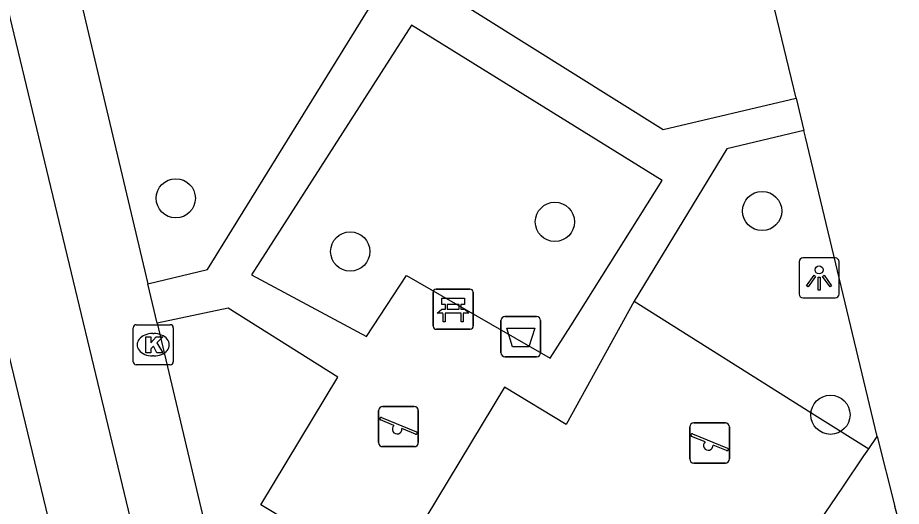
# Model space of a CAD drawing. Extents: x 157793 to 159380, y 380882 to 382313.
# Drawn here: x 158739.78 to 158761.82, y 381251.75 to 381263.94 of the extents above; entities that cross this region are included whole.
import ezdxf

# ---------------------------------------------------------------- set-up
doc = ezdxf.new("R2010")
doc.units = 0
for name, color, linetype in [('IMGEO_Afvalbak', 7, 'Continuous'), ('IMGEO_Bank', 7, 'Continuous'), ('IMGEO_Boom', 7, 'Continuous'), ('IMGEO_Groenvoorziening', 7, 'Continuous'), ('IMGEO_Kolk', 7, 'Continuous'), ('IMGEO_Lichtpunt', 7, 'Continuous'), ('IMGEO_Pand', 7, 'Continuous'), ('IMGEO_Rijbaan_lokaal_open', 7, 'Continuous'), ('IMGEO_Speelvoorziening', 7, 'Continuous'), ('IMGEO_Voetpad_open', 7, 'Continuous')]:
    doc.layers.add(name, color=color, linetype=linetype)

msp = doc.modelspace()

# ---------------------------------------------------------------- linework, layer by layer
at = {"layer": 'IMGEO_Afvalbak'}
for p, q in [((158751.932, 381256.48), (158752.722, 381256.48)), ((158752.722, 381256.48), (158751.932, 381256.48)), ((158751.832, 381255.58), (158751.832, 381256.38)), ((158751.832, 381256.38), (158751.832, 381255.58)), ((158752.822, 381256.38), (158752.822, 381255.58)), ((158752.822, 381255.58), (158752.822, 381256.38)), ((158752.722, 381255.48), (158751.932, 381255.48)), ((158751.932, 381255.48), (158752.722, 381255.48))]:
    msp.add_line(p, q, dxfattribs=at)
msp.add_lwpolyline([(158751.975, 381256.194), (158752.679, 381256.194), (158752.53, 381255.724), (158752.124, 381255.724), (158751.975, 381256.194)], dxfattribs=at)
for centre, start, end in [((158751.932, 381256.38), 90, 180), ((158751.932, 381256.38), 90, 180), ((158752.722, 381256.38), 0, 90), ((158752.722, 381256.38), 360, 90), ((158751.932, 381255.58), 180, 270), ((158751.932, 381255.58), 180, 270), ((158752.722, 381255.58), 270, 0), ((158752.722, 381255.58), 270, 0)]:
    msp.add_arc(centre, 0.1, start, end, dxfattribs=at)
at = {"layer": 'IMGEO_Bank'}
for p, q in [((158750.14, 381256.239), (158750.14, 381257.08)), ((158750.14, 381257.08), (158750.14, 381256.239)), ((158750.215, 381257.164), (158751.056, 381257.164)), ((158751.056, 381257.164), (158750.215, 381257.164)), ((158751.14, 381257.089), (158751.14, 381256.248)), ((158751.14, 381256.248), (158751.14, 381257.089)), ((158750.449, 381256.67), (158750.449, 381256.776)), ((158750.493, 381256.776), (158750.493, 381256.67)), ((158750.781, 381256.782), (158750.499, 381256.782)), ((158750.499, 381256.664), (158750.781, 381256.664)), ((158750.787, 381256.67), (158750.787, 381256.776)), ((158750.831, 381256.776), (158750.831, 381256.67)), ((158750.837, 381256.562), (158750.444, 381256.562)), ((158751.065, 381256.164), (158750.224, 381256.164)), ((158750.224, 381256.164), (158751.065, 381256.164))]:
    msp.add_line(p, q, dxfattribs=at)
for points in [[(158750.443, 381256.782), (158750.357, 381256.782), (158750.357, 381256.943), (158750.92, 381256.943), (158750.92, 381256.782), (158750.837, 381256.782)], [(158750.387, 381256.562), (158750.245, 381256.562), (158750.357, 381256.664), (158750.443, 381256.664)], [(158750.837, 381256.664), (158750.92, 381256.664), (158751.032, 381256.562), (158750.893, 381256.562)], [(158750.437, 381256.555), (158750.437, 381256.348), (158750.394, 381256.348), (158750.394, 381256.555)], [(158750.887, 381256.555), (158750.887, 381256.348), (158750.843, 381256.348), (158750.843, 381256.555)]]:
    msp.add_lwpolyline(points, dxfattribs=at)
for centre, radius, start, end in [((158750.218, 381257.086), 0.0779, 92.4484, 184.2845), ((158750.218, 381257.086), 0.0779, 92.4484, 184.2845), ((158751.062, 381257.086), 0.0779, 2.4484, 94.2845), ((158751.062, 381257.086), 0.0779, 2.4484, 94.2845), ((158750.442, 381256.775), 0.00671, 2.8957, 87.1043), ((158750.442, 381256.671), 0.00671, 272.8957, 357.1043), ((158750.499, 381256.775), 0.00671, 92.8957, 177.1043), ((158750.499, 381256.671), 0.00671, 182.8957, 267.1043), ((158750.781, 381256.775), 0.00671, 2.8957, 87.1043), ((158750.781, 381256.671), 0.00671, 272.8957, 357.1043), ((158750.838, 381256.775), 0.00671, 92.8957, 177.1043), ((158750.838, 381256.671), 0.00671, 182.8957, 267.1043), ((158750.387, 381256.555), 0.00671, 2.8957, 87.1043), ((158750.444, 381256.555), 0.00671, 92.8957, 177.1043), ((158750.836, 381256.555), 0.00671, 2.8957, 87.1043), ((158750.893, 381256.555), 0.00671, 92.8957, 177.1043), ((158750.218, 381256.242), 0.0779, 182.4484, 274.2845), ((158750.218, 381256.242), 0.0779, 182.4484, 274.2845), ((158751.062, 381256.242), 0.0779, 272.4484, 4.2845), ((158751.062, 381256.242), 0.0779, 272.4484, 4.2845)]:
    msp.add_arc(centre, radius, start, end, dxfattribs=at)
at = {"layer": 'IMGEO_Boom'}
for centre in [(158743.723, 381259.432), (158758.345, 381259.114), (158753.178, 381258.844), (158748.074, 381258.104), (158760.048, 381254.032)]:
    msp.add_circle(centre, 0.489, dxfattribs=at)
at = {"layer": 'IMGEO_Groenvoorziening'}
msp.add_lwpolyline([(158755.155, 381256.863), (158759.72, 381253.992), (158761.005, 381253.183)], dxfattribs=at)
at = {"layer": 'IMGEO_Kolk'}
for p, q in [((158742.66, 381255.352), (158742.66, 381256.204)), ((158742.735, 381256.278), (158743.587, 381256.278)), ((158743.661, 381256.204), (158743.661, 381255.352)), ((158743.148, 381256.058), (158743.173, 381256.058)), ((158743.171, 381255.498), (158743.146, 381255.498)), ((158743.587, 381255.278), (158742.735, 381255.278))]:
    msp.add_line(p, q, dxfattribs=at)
for points in [[(158742.66, 381255.352), (158742.66, 381256.204)], [(158742.735, 381256.278), (158743.587, 381256.278)], [(158743.661, 381256.204), (158743.661, 381255.352)], [(158742.981, 381255.978), (158743.104, 381255.978), (158743.104, 381255.827), (158743.234, 381255.978), (158743.398, 381255.978), (158743.252, 381255.827), (158743.405, 381255.578), (158743.253, 381255.578), (158743.168, 381255.742), (158743.104, 381255.675), (158743.104, 381255.578), (158742.981, 381255.578), (158742.981, 381255.978)], [(158743.587, 381255.278), (158742.735, 381255.278)]]:
    msp.add_lwpolyline(points, dxfattribs=at)
for centre, start, end in [((158742.737, 381256.202), 91.552, 178.448), ((158742.737, 381256.202), 91.552, 178.448), ((158743.585, 381256.202), 1.552, 88.448), ((158743.585, 381256.202), 1.552, 88.448), ((158742.737, 381255.354), 181.552, 268.448), ((158742.737, 381255.354), 181.552, 268.448), ((158743.585, 381255.354), 271.552, 358.448), ((158743.585, 381255.354), 271.552, 358.448)]:
    msp.add_arc(centre, 0.0765, start, end, dxfattribs=at)
for centre, major_axis, ratio, start_param, end_param in [((158743.147, 381255.778), (-0.387, 0.002), 0.722429, 4.712389, 7.853982), ((158743.172, 381255.778), (-0.39, 0.002), 0.717154, 1.570796, 4.712389)]:
    msp.add_ellipse(centre, major_axis=major_axis, ratio=ratio, start_param=start_param, end_param=end_param, dxfattribs=at)
at = {"layer": 'IMGEO_Lichtpunt'}
for p, q in [((158760.168, 381257.943), (158759.36, 381257.943)), ((158760.168, 381257.943), (158759.36, 381257.943)), ((158759.266, 381257.848), (158759.266, 381257.041)), ((158759.266, 381257.848), (158759.266, 381257.041)), ((158760.262, 381257.041), (158760.262, 381257.848)), ((158760.262, 381257.041), (158760.262, 381257.848)), ((158759.36, 381256.947), (158760.168, 381256.947)), ((158759.36, 381256.947), (158760.168, 381256.947))]:
    msp.add_line(p, q, dxfattribs=at)
for points in [[(158759.64, 381257.512), (158759.679, 381257.484), (158759.491, 381257.222), (158759.453, 381257.249), (158759.64, 381257.512)], [(158759.852, 381257.484), (158759.89, 381257.511), (158760.077, 381257.249), (158760.038, 381257.221), (158759.852, 381257.484)], [(158759.742, 381257.464), (158759.789, 381257.464), (158759.789, 381257.142), (158759.742, 381257.142), (158759.742, 381257.464)]]:
    msp.add_lwpolyline(points, dxfattribs=at)
msp.add_circle((158759.765, 381257.646), 0.0994, dxfattribs=at)
for centre, start, end in [((158759.36, 381257.848), 90, 180), ((158759.36, 381257.848), 90, 180), ((158760.168, 381257.848), 0, 90), ((158760.168, 381257.848), 0, 90), ((158759.36, 381257.041), 180, 270), ((158759.36, 381257.041), 180, 270), ((158760.168, 381257.041), 270, 0), ((158760.168, 381257.041), 270, 360)]:
    msp.add_arc(centre, 0.0946, start, end, dxfattribs=at)
at = {"layer": 'IMGEO_Pand'}
msp.add_lwpolyline([(158731.195, 381253.489), (158731.531, 381252.101), (158732.04, 381250), (158732.708, 381247.241), (158741.099, 381249.175), (158740.9, 381250), (158739.573, 381255.508)], dxfattribs=at)
at = {"layer": 'IMGEO_Rijbaan_lokaal_open'}
for points in [[(158759.193, 381261.929), (158758.3, 381265.655)], [(158759.193, 381261.929), (158759.386, 381261.125)], [(158761.215, 381253.492), (158759.426, 381260.956), (158759.386, 381261.125)], [(158761.215, 381253.492), (158761.656, 381251.747)]]:
    msp.add_lwpolyline(points, dxfattribs=at)
msp.add_arc((158758.256, 381250.687), 3.561, 1.5739, 17.3121, dxfattribs=at)
at = {"layer": 'IMGEO_Speelvoorziening'}
for p, q in [((158748.882, 381254.236), (158749.672, 381254.236)), ((158749.672, 381254.236), (158748.882, 381254.236)), ((158748.782, 381253.336), (158748.782, 381254.136)), ((158748.782, 381254.136), (158748.782, 381253.336)), ((158749.772, 381254.136), (158749.772, 381253.336)), ((158749.772, 381253.336), (158749.772, 381254.136)), ((158749.165, 381253.764), (158748.826, 381253.901)), ((158748.851, 381253.961), (158749.727, 381253.608)), ((158756.639, 381253.828), (158757.429, 381253.828)), ((158757.429, 381253.828), (158756.639, 381253.828)), ((158749.703, 381253.548), (158749.363, 381253.685)), ((158756.539, 381252.928), (158756.539, 381253.728)), ((158756.539, 381253.728), (158756.539, 381252.928)), ((158756.608, 381253.553), (158757.484, 381253.2)), ((158757.529, 381253.728), (158757.529, 381252.928)), ((158757.529, 381252.928), (158757.529, 381253.728)), ((158756.922, 381253.356), (158756.583, 381253.493)), ((158749.672, 381253.236), (158748.882, 381253.236)), ((158748.882, 381253.236), (158749.672, 381253.236)), ((158757.46, 381253.14), (158757.12, 381253.277)), ((158757.429, 381252.828), (158756.639, 381252.828)), ((158756.639, 381252.828), (158757.429, 381252.828))]:
    msp.add_line(p, q, dxfattribs=at)
for centre, radius, start, end in [((158748.882, 381254.136), 0.1, 90, 180), ((158748.882, 381254.136), 0.1, 90, 180), ((158749.672, 381254.136), 0.1, 0, 90), ((158749.672, 381254.136), 0.1, 360, 90), ((158748.839, 381253.931), 0.0327, 68.078, 248.078), ((158749.244, 381253.674), 0.12, 130.9928, 5.1632), ((158756.639, 381253.728), 0.1, 90, 180), ((158756.639, 381253.728), 0.1, 90, 180), ((158757.429, 381253.728), 0.1, 0, 90), ((158757.429, 381253.728), 0.1, 360, 90), ((158749.715, 381253.578), 0.0327, 248.078, 68.078), ((158756.596, 381253.523), 0.0327, 68.078, 248.078), ((158748.882, 381253.336), 0.1, 180, 270), ((158748.882, 381253.336), 0.1, 180, 270), ((158749.672, 381253.336), 0.1, 270, 0), ((158749.672, 381253.336), 0.1, 270, 0), ((158757.001, 381253.266), 0.12, 130.9928, 5.1632), ((158757.472, 381253.17), 0.0327, 248.078, 68.078), ((158756.639, 381252.928), 0.1, 180, 270), ((158756.639, 381252.928), 0.1, 180, 270), ((158757.429, 381252.928), 0.1, 270, 0), ((158757.429, 381252.928), 0.1, 270, 0)]:
    msp.add_arc(centre, radius, start, end, dxfattribs=at)
at = {"layer": 'IMGEO_Voetpad_open'}
for points in [[(158741.101, 381248.308), (158742.919, 381248.72), (158743.498, 381248.851), (158743.252, 381250.035), (158742.956, 381249.954), (158737.038, 381274.547), (158736.537, 381276.628), (158743.463, 381278.339)], [(158748.544, 381277.343), (158749.053, 381275.091), (158744.52, 381268.268), (158755.879, 381261.15), (158759.193, 381261.929)], [(158743.025, 381257.302), (158744.511, 381257.653), (158748.612, 381264.286), (158741.107, 381268.997), (158740.297, 381268.818)], [(158740.297, 381268.818), (158743.025, 381257.302)], [(158755.851, 381259.88), (158749.601, 381263.751), (158745.615, 381257.524), (158748.48, 381255.982), (158749.474, 381257.504), (158753.062, 381255.441), (158753.572, 381256.253), (158755.851, 381259.88)], [(158759.386, 381261.125), (158757.467, 381260.666), (158755.155, 381256.863)], [(158743.259, 381256.315), (158743.025, 381257.302)], [(158755.155, 381256.863), (158753.461, 381253.792), (158751.923, 381254.721), (158749.961, 381251.472), (158752.358, 381250), (158752.601, 381249.851)], [(158752.601, 381249.851), (158751.562, 381248.346), (158748.811, 381250), (158745.844, 381251.784), (158747.768, 381254.968), (158745.029, 381256.687), (158743.259, 381256.315)], [(158743.259, 381256.315), (158746.098, 381244.329)], [(158761.005, 381253.183), (158761.215, 381253.492)], [(158756.922, 381247.168), (158760.358, 381252.229), (158760.883, 381253.003), (158761.005, 381253.183)]]:
    msp.add_lwpolyline(points, dxfattribs=at)

doc.saveas('drawing.dxf')
